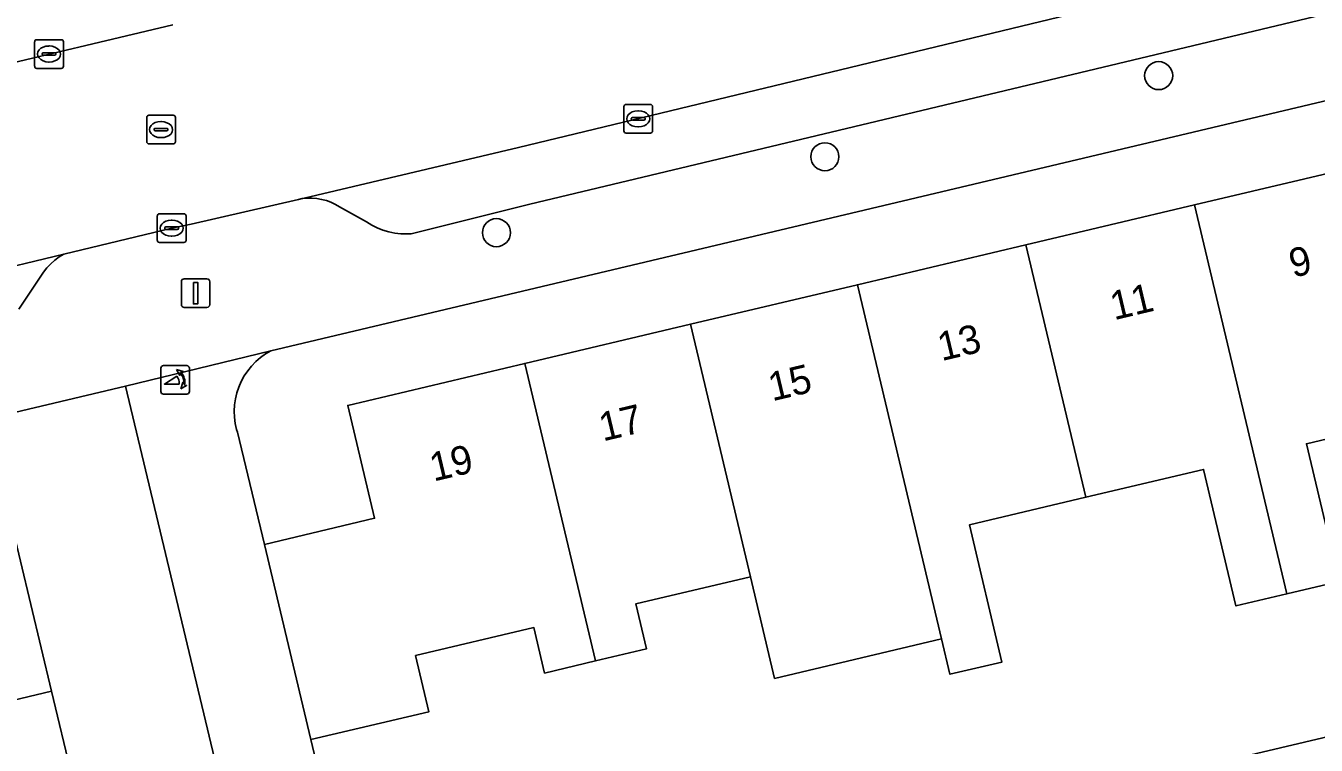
# Model space of a CAD drawing. Extents: x 158031 to 159244, y 380104 to 381214.
# Drawn here: x 158943.33 to 158988.31, y 380945.12 to 380970.22 of the extents above; entities that cross this region are included whole.
import ezdxf

# ---------------------------------------------------------------- set-up
doc = ezdxf.new("R2010")
doc.units = 0
for name, color, linetype in [('IMGEO_Boom', 7, 'Continuous'), ('IMGEO_Erf', 7, 'Continuous'), ('IMGEO_Kolk', 7, 'Continuous'), ('IMGEO_Lichtmast', 7, 'Continuous'), ('IMGEO_Pand', 7, 'Continuous'), ('IMGEO_Pand_nummerreeks', 7, 'Continuous'), ('IMGEO_Parkeervlak_open', 7, 'Continuous'), ('IMGEO_Poller', 7, 'Continuous'), ('IMGEO_Rijbaan_lokaal_gesloten', 7, 'Continuous'), ('IMGEO_Rioolput', 7, 'Continuous'), ('IMGEO_Voetpad_open', 7, 'Continuous')]:
    doc.layers.add(name, color=color, linetype=linetype)

msp = doc.modelspace()

# ---------------------------------------------------------------- linework, layer by layer
at = {"layer": 'IMGEO_Boom'}
for centre in [(158982.817, 380968.477), (158971.185, 380965.648), (158959.737, 380962.999)]:
    msp.add_circle(centre, 0.489, dxfattribs=at)
at = {"layer": 'IMGEO_Erf'}
for points in [[(159000, 380970.291), (158951.873, 380958.878), (158951.688, 380958.768), (158951.514, 380958.643), (158951.351, 380958.502), (158951.202, 380958.347), (158951.067, 380958.18), (158950.947, 380958.001), (158950.844, 380957.812), (158950.759, 380957.615), (158950.691, 380957.411), (158950.642, 380957.202), (158950.612, 380956.989), (158950.6, 380956.774), (158950.608, 380956.559), (158950.636, 380956.346), (158950.682, 380956.136), (158950.708, 380956.045), (158951.65, 380952.127), (158955.487, 380953.036), (158954.553, 380956.976), (158960.725, 380958.438), (158966.501, 380959.807), (158972.319, 380961.185), (158978.191, 380962.577), (158984.064, 380963.968), (158989.935, 380965.359)], [(158992.015, 380956.599), (158987.966, 380955.639), (158989.104, 380950.834), (158987.283, 380950.402), (158985.51, 380949.982), (158984.382, 380954.74), (158980.282, 380953.769), (158976.219, 380952.806), (158977.352, 380948.023), (158975.544, 380947.595), (158975.251, 380948.831), (158969.433, 380947.45), (158968.591, 380951), (158964.59, 380950.052), (158964.962, 380948.48), (158963.188, 380948.06), (158961.415, 380947.64), (158961.04, 380949.224), (158956.919, 380948.248), (158957.382, 380946.292), (158953.266, 380945.316), (158955.136, 380937.472)], [(158979.932, 380943.339), (159005.954, 380949.49)]]:
    msp.add_lwpolyline(points, dxfattribs=at)
msp.add_lwpolyline([(158946.806, 380957.645), (158939.786, 380955.985), (158941.574, 380952.763), (158942.789, 380953.053), (158944.234, 380947.004), (158945.645, 380941.099), (158947.056, 380935.194), (158948.467, 380929.289), (158949.878, 380923.384), (158951.289, 380917.479), (158956.122, 380918.634), (158951.812, 380936.683)], close=True, dxfattribs=at)
at = {"layer": 'IMGEO_Kolk'}
for p, q in [((158943.642, 380968.805), (158943.642, 380969.657)), ((158943.717, 380969.731), (158944.569, 380969.731)), ((158944.13, 380969.511), (158944.155, 380969.511)), ((158944.643, 380969.657), (158944.643, 380968.805)), ((158943.901, 380969.225), (158943.901, 380969.237)), ((158944.339, 380969.188), (158943.941, 380969.188)), ((158943.944, 380969.274), (158944.342, 380969.274)), ((158944.153, 380968.951), (158944.128, 380968.951)), ((158944.385, 380969.237), (158944.385, 380969.225)), ((158944.569, 380968.731), (158943.717, 380968.731)), ((158964.178, 380966.546), (158964.178, 380967.398)), ((158964.253, 380967.472), (158965.105, 380967.472)), ((158964.666, 380967.252), (158964.691, 380967.252)), ((158965.179, 380967.398), (158965.179, 380966.546)), ((158964.437, 380966.966), (158964.437, 380966.978)), ((158964.875, 380966.929), (158964.477, 380966.929)), ((158964.48, 380967.015), (158964.878, 380967.015)), ((158964.689, 380966.692), (158964.664, 380966.692)), ((158964.921, 380966.978), (158964.921, 380966.966)), ((158965.105, 380966.472), (158964.253, 380966.472)), ((158947.917, 380962.731), (158947.917, 380963.583)), ((158947.992, 380963.657), (158948.844, 380963.657)), ((158948.918, 380963.583), (158948.918, 380962.731)), ((158948.176, 380963.151), (158948.176, 380963.163)), ((158948.614, 380963.114), (158948.216, 380963.114)), ((158948.219, 380963.2), (158948.617, 380963.2)), ((158948.405, 380963.437), (158948.43, 380963.437)), ((158948.66, 380963.163), (158948.66, 380963.151)), ((158948.844, 380962.657), (158947.992, 380962.657)), ((158948.428, 380962.877), (158948.403, 380962.877))]:
    msp.add_line(p, q, dxfattribs=at)
for points in [[(158943.642, 380968.805), (158943.642, 380969.657)], [(158943.717, 380969.731), (158944.569, 380969.731)], [(158944.643, 380969.657), (158944.643, 380968.805)], [(158944.569, 380968.731), (158943.717, 380968.731)], [(158964.178, 380966.546), (158964.178, 380967.398)], [(158964.253, 380967.472), (158965.105, 380967.472)], [(158965.179, 380967.398), (158965.179, 380966.546)], [(158965.105, 380966.472), (158964.253, 380966.472)], [(158947.917, 380962.731), (158947.917, 380963.583)], [(158947.992, 380963.657), (158948.844, 380963.657)], [(158948.918, 380963.583), (158948.918, 380962.731)], [(158948.844, 380962.657), (158947.992, 380962.657)]]:
    msp.add_lwpolyline(points, dxfattribs=at)
for centre, radius, start, end in [((158943.719, 380969.655), 0.0765, 91.552, 178.448), ((158943.719, 380969.655), 0.0765, 91.552, 178.448), ((158944.567, 380969.655), 0.0765, 1.552, 88.448), ((158944.567, 380969.655), 0.0765, 1.552, 88.448), ((158943.941, 380969.234), 0.0403, 85.8775, 175.7526), ((158943.938, 380969.224), 0.0366, 178.938, 274.7102), ((158944.342, 380969.231), 0.043, 264.8664, 352.4533), ((158944.346, 380969.236), 0.0386, 1.7309, 96.639), ((158943.719, 380968.807), 0.0765, 181.552, 268.448), ((158943.719, 380968.807), 0.0765, 181.552, 268.448), ((158944.567, 380968.807), 0.0765, 271.552, 358.448), ((158944.567, 380968.807), 0.0765, 271.552, 358.448), ((158964.255, 380967.396), 0.0765, 91.552, 178.448), ((158964.255, 380967.396), 0.0765, 91.552, 178.448), ((158965.103, 380967.396), 0.0765, 1.552, 88.448), ((158965.103, 380967.396), 0.0765, 1.552, 88.448), ((158964.477, 380966.975), 0.0403, 85.8775, 175.7526), ((158964.474, 380966.965), 0.0366, 178.938, 274.7102), ((158964.878, 380966.972), 0.043, 264.8664, 352.4533), ((158964.882, 380966.977), 0.0386, 1.7309, 96.639), ((158964.255, 380966.548), 0.0765, 181.552, 268.448), ((158964.255, 380966.548), 0.0765, 181.552, 268.448), ((158965.103, 380966.548), 0.0765, 271.552, 358.448), ((158965.103, 380966.548), 0.0765, 271.552, 358.448), ((158947.994, 380963.581), 0.0765, 91.552, 178.448), ((158947.994, 380963.581), 0.0765, 91.552, 178.448), ((158948.842, 380963.581), 0.0765, 1.552, 88.448), ((158948.842, 380963.581), 0.0765, 1.552, 88.448), ((158948.216, 380963.16), 0.0403, 85.8775, 175.7526), ((158948.213, 380963.15), 0.0366, 178.938, 274.7102), ((158948.617, 380963.157), 0.043, 264.8664, 352.4533), ((158948.621, 380963.162), 0.0386, 1.7309, 96.639), ((158947.994, 380962.733), 0.0765, 181.552, 268.448), ((158947.994, 380962.733), 0.0765, 181.552, 268.448), ((158948.842, 380962.733), 0.0765, 271.552, 358.448), ((158948.842, 380962.733), 0.0765, 271.552, 358.448)]:
    msp.add_arc(centre, radius, start, end, dxfattribs=at)
for centre, major_axis, ratio, start_param, end_param in [((158944.129, 380969.231), (-0.387, 0.002), 0.722429, 4.712389, 7.853982), ((158944.154, 380969.231), (-0.39, 0.002), 0.717154, 1.570796, 4.712389), ((158964.665, 380966.972), (-0.387, 0.002), 0.722429, 4.712389, 7.853982), ((158964.69, 380966.972), (-0.39, 0.002), 0.717154, 1.570796, 4.712389), ((158948.404, 380963.157), (-0.387, 0.002), 0.722429, 4.712389, 7.853982), ((158948.429, 380963.157), (-0.39, 0.002), 0.717154, 1.570796, 4.712389)]:
    msp.add_ellipse(centre, major_axis=major_axis, ratio=ratio, start_param=start_param, end_param=end_param, dxfattribs=at)
at = {"layer": 'IMGEO_Lichtmast'}
for p, q in [((158948.755, 380960.49), (158948.755, 380961.29)), ((158948.755, 380961.29), (158948.755, 380960.49)), ((158948.855, 380961.39), (158949.645, 380961.39)), ((158949.645, 380961.39), (158948.855, 380961.39)), ((158949.745, 380961.29), (158949.745, 380960.49)), ((158949.745, 380960.49), (158949.745, 380961.29)), ((158949.645, 380960.39), (158948.855, 380960.39)), ((158948.855, 380960.39), (158949.645, 380960.39))]:
    msp.add_line(p, q, dxfattribs=at)
msp.add_lwpolyline([(158949.175, 380961.265), (158949.325, 380961.265), (158949.325, 380960.515), (158949.175, 380960.515), (158949.175, 380961.265)], dxfattribs=at)
for centre, start, end in [((158948.855, 380961.29), 90, 180), ((158948.855, 380961.29), 90, 180), ((158949.645, 380961.29), 0, 90), ((158949.645, 380961.29), 360, 90), ((158948.855, 380960.49), 180, 270), ((158948.855, 380960.49), 180, 270), ((158949.645, 380960.49), 270, 0), ((158949.645, 380960.49), 270, 0)]:
    msp.add_arc(centre, 0.1, start, end, dxfattribs=at)
at = {"layer": 'IMGEO_Pand'}
for points in [[(158987.283, 380950.402), (158989.104, 380950.834), (158987.966, 380955.639), (158992.015, 380956.599), (158989.935, 380965.359), (158984.064, 380963.968)], [(158987.283, 380950.402), (158984.064, 380963.968), (158978.191, 380962.577), (158980.282, 380953.769), (158984.382, 380954.74), (158985.51, 380949.982)], [(158978.191, 380962.577), (158972.319, 380961.185), (158975.251, 380948.831), (158975.544, 380947.595), (158977.352, 380948.023), (158976.219, 380952.806), (158980.282, 380953.769)], [(158972.319, 380961.185), (158966.501, 380959.807), (158968.591, 380951), (158969.433, 380947.45), (158975.251, 380948.831)], [(158963.188, 380948.06), (158964.962, 380948.48), (158964.59, 380950.052), (158968.591, 380951), (158966.501, 380959.807), (158960.725, 380958.438)], [(158963.188, 380948.06), (158960.725, 380958.438), (158954.553, 380956.976), (158955.487, 380953.036), (158951.65, 380952.127), (158953.266, 380945.316), (158957.382, 380946.292), (158956.919, 380948.248), (158961.04, 380949.224), (158961.415, 380947.64)], [(158930.655, 380943.76), (158944.234, 380947.004), (158942.789, 380953.053), (158941.574, 380952.763), (158939.786, 380955.985), (158932.974, 380954.373), (158933.048, 380954.062), (158935.062, 380954.539), (158935.85, 380951.395), (158934.07, 380950.97), (158935.109, 380946.622), (158930.248, 380945.461), (158926.537, 380946.097), (158927.248, 380943.121), (158930.615, 380943.926)], [(158945.645, 380941.099), (158944.234, 380947.004), (158930.655, 380943.76), (158931.103, 380941.882), (158935.965, 380943.044), (158936.927, 380939.016)]]:
    msp.add_lwpolyline(points, close=True, dxfattribs=at)
at = {"layer": 'IMGEO_Parkeervlak_open'}
for points in [[(158984.64, 380971.808), (158960.505, 380965.971), (158952.837, 380964.162), (158952.97, 380964.186), (158953.139, 380964.202), (158953.309, 380964.204), (158953.478, 380964.19), (158953.645, 380964.161), (158953.809, 380964.117), (158953.968, 380964.059), (158954.122, 380963.987), (158954.268, 380963.901), (158955.209, 380963.381), (158955.391, 380963.267), (158955.582, 380963.17), (158955.78, 380963.09), (158955.986, 380963.028), (158956.196, 380962.985), (158956.409, 380962.961), (158956.623, 380962.956), (158956.761, 380962.963), (158960.898, 380963.992), (158998.487, 380972.994)], [(158943.095, 380960.329), (158943.88, 380961.515), (158943.954, 380961.625), (158944.071, 380961.775), (158944.201, 380961.913), (158944.342, 380962.04), (158944.495, 380962.153), (158944.657, 380962.252), (158941.657, 380961.529)]]:
    msp.add_lwpolyline(points, dxfattribs=at)
at = {"layer": 'IMGEO_Poller'}
for p, q in [((158948.04, 380958.269), (158948.04, 380957.462)), ((158948.04, 380958.269), (158948.04, 380957.462)), ((158948.942, 380958.364), (158948.134, 380958.364)), ((158948.942, 380958.364), (158948.134, 380958.364)), ((158949.036, 380957.462), (158949.036, 380958.269)), ((158949.036, 380957.462), (158949.036, 380958.269)), ((158948.134, 380957.367), (158948.942, 380957.367)), ((158948.134, 380957.367), (158948.942, 380957.367))]:
    msp.add_line(p, q, dxfattribs=at)
for points in [[(158948.719, 380958.093), (158948.707, 380958.02), (158948.582, 380958.225)], [(158948.582, 380958.225), (158948.813, 380958.159), (158948.742, 380958.127)], [(158948.675, 380957.72), (158948.162, 380957.72), (158948.592, 380957.995)], [(158948.735, 380957.548), (158948.801, 380957.779), (158948.831, 380957.711)], [(158948.867, 380957.684), (158948.939, 380957.673), (158948.735, 380957.548)]]:
    msp.add_lwpolyline(points, dxfattribs=at)
for centre, radius, start, end in [((158948.134, 380958.269), 0.0946, 90, 180), ((158948.134, 380958.269), 0.0946, 90, 180), ((158948.361, 380957.78), 0.476, 351.7527, 41.1691), ((158948.361, 380957.78), 0.516, 349.3569, 42.2912), ((158948.942, 380958.269), 0.0946, 0, 90), ((158948.942, 380958.269), 0.0946, 0, 90), ((158948.347, 380957.77), 0.332, 351.3247, 42.4854), ((158948.134, 380957.462), 0.0946, 180, 270), ((158948.134, 380957.462), 0.0946, 180, 270), ((158948.942, 380957.462), 0.0946, 270, 0), ((158948.942, 380957.462), 0.0946, 270, 0)]:
    msp.add_arc(centre, radius, start, end, dxfattribs=at)
at = {"layer": 'IMGEO_Rijbaan_lokaal_gesloten'}
for points in [[(158941.657, 380961.529), (158944.657, 380962.252), (158948.418, 380963.158), (158949.092, 380963.292), (158952.837, 380964.162), (158960.505, 380965.971), (158984.64, 380971.808)], [(158948.453, 380970.248), (158934.941, 380967.036)]]:
    msp.add_lwpolyline(points, dxfattribs=at)
at = {"layer": 'IMGEO_Rioolput'}
for p, q in [((158947.621, 380967.094), (158948.473, 380967.094)), ((158947.546, 380966.168), (158947.546, 380967.02)), ((158947.848, 380966.637), (158948.246, 380966.637)), ((158948.034, 380966.874), (158948.059, 380966.874)), ((158948.547, 380967.02), (158948.547, 380966.168)), ((158947.805, 380966.588), (158947.805, 380966.6)), ((158948.243, 380966.551), (158947.845, 380966.551)), ((158948.057, 380966.314), (158948.032, 380966.314)), ((158948.289, 380966.6), (158948.289, 380966.588)), ((158948.473, 380966.094), (158947.621, 380966.094))]:
    msp.add_line(p, q, dxfattribs=at)
for points in [[(158947.621, 380967.094), (158948.473, 380967.094)], [(158947.546, 380966.168), (158947.546, 380967.02)], [(158948.547, 380967.02), (158948.547, 380966.168)], [(158948.473, 380966.094), (158947.621, 380966.094)]]:
    msp.add_lwpolyline(points, dxfattribs=at)
for centre, radius, start, end in [((158947.623, 380967.018), 0.0765, 91.552, 178.448), ((158947.623, 380967.018), 0.0765, 91.552, 178.448), ((158948.471, 380967.018), 0.0765, 1.552, 88.448), ((158948.471, 380967.018), 0.0765, 1.552, 88.448), ((158947.845, 380966.597), 0.0403, 85.8775, 175.7526), ((158948.25, 380966.599), 0.0386, 1.7309, 96.639), ((158947.623, 380966.17), 0.0765, 181.552, 268.448), ((158947.623, 380966.17), 0.0765, 181.552, 268.448), ((158947.842, 380966.587), 0.0366, 178.938, 274.7102), ((158948.246, 380966.594), 0.043, 264.8664, 352.4533), ((158948.471, 380966.17), 0.0765, 271.552, 358.448), ((158948.471, 380966.17), 0.0765, 271.552, 358.448)]:
    msp.add_arc(centre, radius, start, end, dxfattribs=at)
for centre, major_axis, ratio, start_param, end_param in [((158948.033, 380966.594), (-0.387, 0.002), 0.722429, 4.712389, 7.853982), ((158948.058, 380966.594), (-0.39, 0.002), 0.717154, 1.570796, 4.712389)]:
    msp.add_ellipse(centre, major_axis=major_axis, ratio=ratio, start_param=start_param, end_param=end_param, dxfattribs=at)
at = {"layer": 'IMGEO_Voetpad_open'}
for points in [[(158849.807, 380934.688), (158851.456, 380935.076), (158872.047, 380939.926), (158875.359, 380940.742), (158879.157, 380941.639), (158925.009, 380952.488), (158932.974, 380954.373), (158939.786, 380955.985), (158946.806, 380957.645), (158951.873, 380958.878), (159000, 380970.291), (159007.26, 380972.002), (159007.376, 380972.035), (159010.207, 380972.706), (159013.086, 380973.122), (159014.587, 380973.267), (159014.958, 380973.303), (159019.969, 380973.476), (159024.975, 380973.202), (159038.906, 380971.741)], [(158998.487, 380972.994), (158960.898, 380963.992), (158956.761, 380962.963), (158956.623, 380962.956), (158956.409, 380962.961), (158956.196, 380962.985), (158955.986, 380963.028), (158955.78, 380963.09), (158955.582, 380963.17), (158955.391, 380963.267), (158955.209, 380963.381), (158954.268, 380963.901), (158954.122, 380963.987), (158953.968, 380964.059), (158953.809, 380964.117), (158953.645, 380964.161), (158953.478, 380964.19), (158953.309, 380964.204), (158953.139, 380964.202), (158952.97, 380964.186), (158952.837, 380964.162), (158949.092, 380963.292), (158948.418, 380963.158), (158944.657, 380962.252), (158944.495, 380962.153), (158944.342, 380962.04), (158944.201, 380961.913), (158944.071, 380961.775), (158943.954, 380961.625), (158943.88, 380961.515), (158943.095, 380960.329)], [(158934.828, 380967.028), (158934.941, 380967.036), (158948.453, 380970.248)]]:
    msp.add_lwpolyline(points, dxfattribs=at)
for points in [[(158951.65, 380952.127), (158950.708, 380956.045), (158950.682, 380956.136), (158950.636, 380956.346), (158950.608, 380956.559), (158950.6, 380956.774), (158950.612, 380956.989), (158950.642, 380957.202), (158950.691, 380957.411), (158950.759, 380957.615), (158950.844, 380957.812), (158950.947, 380958.001), (158951.067, 380958.18), (158951.202, 380958.347), (158951.351, 380958.502), (158951.514, 380958.643), (158951.688, 380958.768), (158951.873, 380958.878), (158946.806, 380957.645), (158951.812, 380936.683), (158955.136, 380937.472), (158953.266, 380945.316)], [(158989.149, 380944.012), (158992.073, 380944.705), (158994.997, 380945.398), (158997.921, 380946.091), (159000.004, 380946.584), (159000.845, 380946.785), (159003.767, 380947.485), (159006.29, 380948.088), (159005.954, 380949.49), (158979.932, 380943.339), (158963.858, 380939.539), (158964.195, 380938.113), (158967.459, 380938.885), (158972.33, 380940.028), (158976.194, 380940.934), (158984.422, 380942.863), (158984.402, 380942.948), (158987.009, 380943.565), (158987.835, 380940.079), (158987.906, 380940.096), (158988.514, 380937.471), (158989.604, 380937.724), (158990.571, 380937.948), (158989.418, 380942.814)]]:
    msp.add_lwpolyline(points, close=True, dxfattribs=at)

# ---------------------------------------------------------------- texts
at = {"layer": 'IMGEO_Pand_nummerreeks'}
for s, rotation, p in [('9', 13.3491, (158987.501, 380961.424)), ('11', 13.3491, (158981.263, 380959.943)), ('13', 13.3499, (158975.251, 380958.516)), ('15', 13.3499, (158969.349, 380957.115)), ('17', 13.3491, (158963.448, 380955.715)), ('19', 13.3491, (158957.546, 380954.315))]:
    msp.add_text(s, height=1, rotation=rotation, dxfattribs=at).set_placement(p)

doc.saveas('drawing.dxf')
